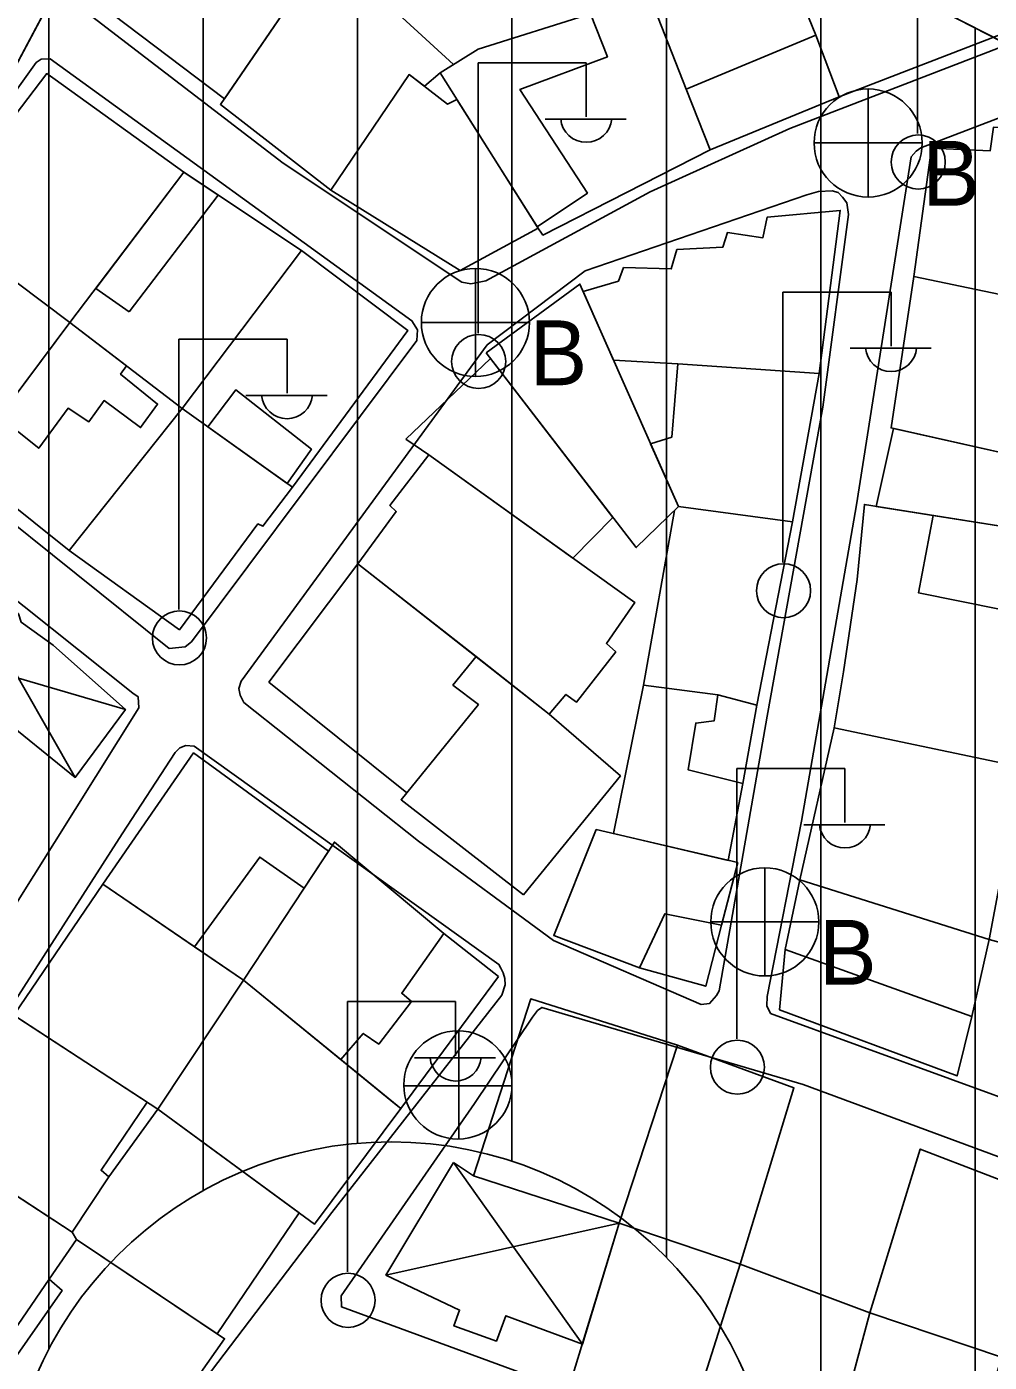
# Model space of a CAD drawing. Extents: x 417997 to 421451, y 4451742 to 4455216.
# Drawn here: x 420493.9 to 420556.2, y 4453101.3 to 4453187.8 of the extents above; entities that cross this region are included whole.
import ezdxf

# ---------------------------------------------------------------- set-up
doc = ezdxf.new("R2010")
doc.units = 0
for name, color, linetype in [('ADAKENARI', 7, 'Continuous'), ('B_Mesken', 7, 'Continuous'), ('B_Sundurma', 7, 'Continuous'), ('B_Teras', 7, 'Continuous'), ('PL_KON_MEV_350', 7, 'Continuous'), ('S_Elektrik_Diregi', 7, 'Continuous'), ('S_Rogar_Kapagi', 7, 'Continuous'), ('S_Rogar_Kapagi_Buski', 7, 'Continuous'), ('SM_DAIRE', 7, 'Continuous'), ('TR_ORTAYOGUNKONUT', 7, 'Continuous'), ('Yol_Sose', 7, 'Continuous')]:
    doc.layers.add(name, color=color, linetype=linetype)

msp = doc.modelspace()

# ---------------------------------------------------------------- linework, layer by layer
at = {"layer": 'ADAKENARI'}
for p, q in [((420516.389, 4453207.616), (420591.971, 4453168.947)), ((420516.389, 4453207.616), (420591.971, 4453168.947)), ((420419.189, 4453046.472), (420502.784, 4453203.345)), ((420419.189, 4453046.472), (420502.784, 4453203.345))]:
    msp.add_line(p, q, dxfattribs=at)
at = {"layer": 'B_Mesken'}
for points in [[(420544.97, 4453187.253), (420546.476, 4453183.24), (420565.982, 4453190.805), (420558.728, 4453201.129), (420541.923, 4453194.862), (420542.127, 4453194.246)], [(420505.363, 4453197.459), (420512.862, 4453192.184), (420506.669, 4453183.13), (420499.425, 4453188.594)], [(420546.476, 4453183.24), (420538.129, 4453179.815), (420536.572, 4453183.749), (420533.813, 4453190.799), (420542.127, 4453194.246), (420544.97, 4453187.253)], [(420513.569, 4453177.204), (420506.413, 4453182.755), (420513.313, 4453192.844), (420521.493, 4453185.335), (420520.637, 4453184.796), (420519.615, 4453183.931), (420518.626, 4453184.69)], [(420530.368, 4453188.613), (420529.966, 4453189.306), (420533.813, 4453190.799), (420536.572, 4453183.749), (420538.129, 4453179.815), (420527.297, 4453174.299), (420526.914, 4453174.836), (420520.637, 4453184.796), (420523.095, 4453186.342)], [(420487.896, 4453175.221), (420496.659, 4453168.631), (420504.048, 4453178.364), (420495.16, 4453184.752)], [(420526.979, 4453174.745), (420521.925, 4453172.006), (420513.569, 4453177.204), (420518.626, 4453184.69), (420521.107, 4453182.784), (420521.722, 4453183.075)], [(420551.321, 4453171.619), (420552.447, 4453179.919), (420556.247, 4453179.745), (420556.466, 4453181.282), (420560.288, 4453181.025), (420560.465, 4453182.303), (420566.016, 4453182.699), (420564.048, 4453172.31), (420562.273, 4453172.802), (420561.459, 4453169.51)], [(420511.653, 4453173.294), (420504.048, 4453178.364), (420496.659, 4453168.631), (420503.938, 4453163.078)], [(420536.023, 4453165.966), (420531.863, 4453166.21), (420529.891, 4453170.657), (420532.185, 4453171.327), (420532.518, 4453172.192), (420535.605, 4453172.109), (420535.975, 4453173.361), (420538.942, 4453173.513), (420539.24, 4453174.461), (420541.541, 4453174.124), (420541.816, 4453175.469), (420546.543, 4453175.894), (420545.182, 4453165.339)], [(420480.941, 4453166.126), (420484.891, 4453163.176), (420484.562, 4453162.738), (420489.341, 4453159.044), (420489.731, 4453159.379), (420496.659, 4453168.631), (420487.896, 4453175.221), (420484.848, 4453171.536)], [(420503.938, 4453163.078), (420511.079, 4453157.983), (420518.541, 4453168.13), (420511.653, 4453173.294)], [(420561.459, 4453169.51), (420562.504, 4453169.372), (420560.991, 4453159.31), (420549.837, 4453161.811), (420551.321, 4453171.619)], [(420523.623, 4453166.667), (420529.684, 4453171.124), (420536.069, 4453156.722), (420533.334, 4453154.066)], [(420489.731, 4453159.379), (420496.623, 4453153.879), (420503.938, 4453163.078), (420496.659, 4453168.631)], [(420518.426, 4453161.091), (420523.901, 4453166.307), (420531.829, 4453156.019), (420529.222, 4453153.391), (420519.895, 4453160.063)], [(420536.069, 4453156.722), (420543.448, 4453155.735), (420545.182, 4453165.339), (420536.023, 4453165.966), (420535.64, 4453161.225), (420534.266, 4453160.788)], [(420511.079, 4453157.983), (420509.159, 4453155.447), (420508.838, 4453155.603), (420503.756, 4453148.75), (420496.623, 4453153.879), (420503.938, 4453163.078)], [(420548.881, 4453156.737), (420549.996, 4453161.776), (420560.991, 4453159.31), (420560.441, 4453156.651), (420561.222, 4453156.555), (420561.017, 4453154.808)], [(420515.313, 4453153.02), (420527.703, 4453143.282), (420528.78, 4453144.56), (420529.463, 4453144.051), (420532.009, 4453147.324), (420531.404, 4453147.869), (420533.255, 4453150.505), (420519.895, 4453160.063), (420517.39, 4453156.802), (420517.791, 4453156.4)], [(420561.017, 4453154.808), (420548.112, 4453156.86), (420547.634, 4453151.994), (420546.748, 4453146.022), (420546.15, 4453142.407), (420557.048, 4453140.117), (420557.41, 4453142.806), (420558.643, 4453143.019), (420559.281, 4453147.637), (420560.77, 4453147.411), (420561.669, 4453152.913), (420560.813, 4453153.073)], [(420541.147, 4453143.868), (420543.448, 4453155.735), (420536.069, 4453156.722), (420535.815, 4453156.476), (420533.799, 4453145.155), (420538.611, 4453144.528)], [(420515.313, 4453153.02), (420509.55, 4453145.358), (420518.487, 4453138.193), (420523.113, 4453143.909), (420521.46, 4453145.17), (420522.961, 4453147.009)], [(420526.025, 4453131.585), (420532.312, 4453139.284), (420527.703, 4453143.282), (420522.961, 4453147.009), (420521.46, 4453145.17), (420523.113, 4453143.909), (420518.487, 4453138.193), (420518.111, 4453137.748)], [(420540.234, 4453138.797), (420541.147, 4453143.868), (420538.611, 4453144.528), (420533.799, 4453145.155), (420531.857, 4453135.551), (420539.283, 4453133.819)], [(420546.15, 4453142.407), (420543.938, 4453132.55), (420556.199, 4453128.706), (420556.881, 4453132.369), (420557.91, 4453137.708), (420558.738, 4453137.532), (420559.1, 4453139.279), (420557.048, 4453140.117)], [(420513.405, 4453134.417), (420504.673, 4453140.773), (420498.786, 4453132.273), (420504.74, 4453128.217), (420507.903, 4453126.062), (420511.823, 4453132.015)], [(420570.483, 4453135.039), (420569.71, 4453130.396), (420568.314, 4453125.562), (420564.654, 4453126.379), (420556.199, 4453128.706), (420556.881, 4453132.369), (420557.91, 4453137.708), (420558.738, 4453137.532), (420564.561, 4453136.291)], [(420538.86, 4453129.624), (420537.839, 4453125.674), (420533.543, 4453126.859), (420527.994, 4453128.961), (420530.744, 4453135.811), (420539.913, 4453133.672)], [(420524.411, 4453126.292), (420518.094, 4453117.759), (420514.215, 4453120.918), (420507.903, 4453126.062), (420511.823, 4453132.015), (420513.788, 4453135), (420520.886, 4453129.091)], [(420542.985, 4453128.052), (420542.624, 4453124.141), (420554.115, 4453119.861), (420555.069, 4453123.715), (420556.199, 4453128.706), (420543.938, 4453132.55)], [(420502.352, 4453117.72), (420493.034, 4453123.8), (420498.786, 4453132.273), (420507.903, 4453126.062)], [(420507.903, 4453126.062), (420502.352, 4453117.72), (420512.505, 4453110.277), (420518.094, 4453117.759), (420517.69, 4453118.085)], [(420532.233, 4453110.331), (420522.807, 4453113.395), (420526.501, 4453124.844), (420536.012, 4453121.851)], [(420493.286, 4453123.635), (420488.065, 4453115.456), (420496.808, 4453109.748), (420499.175, 4453113.325), (420498.681, 4453113.761), (420501.656, 4453118.174)], [(420532.233, 4453110.331), (420536.012, 4453121.851), (420543.552, 4453119.09), (420540.065, 4453107.668)], [(420511.506, 4453111.01), (420506.205, 4453103.169), (420497.085, 4453109.284), (420496.808, 4453109.748), (420499.175, 4453113.325), (420502.352, 4453117.72)], [(420488.51, 4453115.165), (420483.375, 4453106.232), (420491.572, 4453101.238), (420495.321, 4453106.695), (420497.085, 4453109.284), (420496.808, 4453109.748)], [(420548.462, 4453104.526), (420556.983, 4453101.665), (420560.478, 4453111.754), (420551.727, 4453115.131)], [(420528.936, 4453099.519), (420536.514, 4453096.673), (420536.651, 4453096.93), (420540.065, 4453107.668), (420532.233, 4453110.331)], [(420501.201, 4453095.081), (420506.682, 4453102.849), (420497.085, 4453109.284), (420495.321, 4453106.695), (420496.15, 4453105.979), (420492.475, 4453100.689), (420495.779, 4453098.678)], [(420548.462, 4453104.526), (420540.065, 4453107.668), (420536.651, 4453096.93), (420545.466, 4453093.981), (420545.722, 4453094.31)], [(420556.983, 4453101.665), (420554.095, 4453091.451), (420545.722, 4453094.31), (420548.462, 4453104.526)]]:
    msp.add_lwpolyline(points, close=True, dxfattribs=at)
at = {"layer": 'B_Sundurma'}
for p, q in [((420497.012, 4453139.191), (420489.625, 4453152.082)), ((420486.664, 4453147.55), (420500.254, 4453143.586)), ((420521.492, 4453114.256), (420529.846, 4453102.503)), ((420517.128, 4453106.974), (420532.233, 4453110.331))]:
    msp.add_line(p, q, dxfattribs=at)
for points in [[(420486.664, 4453147.55), (420497.012, 4453139.191), (420500.254, 4453143.586), (420495.585, 4453147.748), (420493.497, 4453149.233), (420493.331, 4453149.777), (420490.827, 4453151.58), (420490.153, 4453151.679), (420489.625, 4453152.082)], [(420521.492, 4453114.256), (420517.128, 4453106.974), (420521.9, 4453104.705), (420521.531, 4453103.68), (420524.285, 4453102.7), (420524.894, 4453104.332), (420529.846, 4453102.503), (420532.233, 4453110.331), (420522.807, 4453113.395)]]:
    msp.add_lwpolyline(points, close=True, dxfattribs=at)
at = {"layer": 'B_Teras'}
for points in [[(420533.813, 4453190.799), (420536.572, 4453183.749), (420544.97, 4453187.253), (420542.127, 4453194.246)], [(420520.637, 4453184.796), (420523.095, 4453186.342), (420530.368, 4453188.613), (420531.473, 4453185.832), (420525.807, 4453183.72), (420530.177, 4453177.024), (420526.914, 4453174.836)], [(420500.499, 4453169.321), (420498.345, 4453170.851), (420504.048, 4453178.364), (420506.272, 4453176.881)], [(420484.562, 4453162.738), (420489.341, 4453159.044), (420489.731, 4453159.379), (420496.659, 4453168.631), (420487.896, 4453175.221), (420484.848, 4453171.536), (420488.41, 4453168.678), (420486.801, 4453166.657), (420487.268, 4453166.339)], [(420500.325, 4453165.835), (420499.941, 4453165.287), (420502.342, 4453163.36), (420501.241, 4453161.834), (420498.876, 4453163.585), (420497.894, 4453162.219), (420496.542, 4453163.092), (420494.644, 4453160.5), (420492.087, 4453162.525), (420496.659, 4453168.631)], [(420505.601, 4453161.892), (420507.403, 4453164.279), (420512.3, 4453160.438), (420510.735, 4453158.228)], [(420552.554, 4453156.153), (420551.625, 4453151.129), (420559.643, 4453149.514), (420560.533, 4453154.885)], [(420531.857, 4453135.551), (420533.799, 4453145.155), (420538.611, 4453144.528), (420538.377, 4453142.852), (420537.194, 4453142.71), (420536.705, 4453139.68), (420540.234, 4453138.797), (420539.283, 4453133.819)], [(420527.994, 4453128.961), (420533.543, 4453126.859), (420535.188, 4453130.368), (420538.86, 4453129.624), (420539.913, 4453133.672), (420530.744, 4453135.811)], [(420507.903, 4453126.062), (420513.788, 4453135), (420520.886, 4453129.091), (420518.156, 4453125.211), (420518.775, 4453124.687), (420516.66, 4453121.927), (420515.662, 4453122.612), (420514.215, 4453120.918)], [(420511.823, 4453132.015), (420508.954, 4453134.029), (420504.74, 4453128.217), (420507.903, 4453126.062)], [(420543.938, 4453132.55), (420542.985, 4453128.052), (420555.069, 4453123.715), (420556.199, 4453128.706)]]:
    msp.add_lwpolyline(points, close=True, dxfattribs=at)
at = {"layer": 'PL_KON_MEV_350'}
msp.add_lwpolyline([(420419.189, 4453046.472), (420502.784, 4453203.345), (420516.389, 4453207.616), (420591.971, 4453168.947), (420594.449, 4453167.443), (420596.684, 4453165.597), (420598.628, 4453163.447), (420600.241, 4453161.039), (420601.489, 4453158.423), (420602.346, 4453155.653), (420602.794, 4453152.789), (420602.822, 4453149.891), (420602.432, 4453147.019), (420593.615, 4453105.17), (420577.398, 4453109.803), (420569.039, 4453084.88)], dxfattribs=at)
at = {"layer": 'S_Elektrik_Diregi'}
for p, q in [((420551.559, 4453180.867), (420551.559, 4453198.367)), ((420523.096, 4453167.951), (420523.096, 4453185.451)), ((420523.096, 4453185.451), (420530.096, 4453185.451)), ((420530.096, 4453181.951), (420530.096, 4453185.451)), ((420527.436, 4453181.811), (420532.686, 4453181.811)), ((420542.839, 4453153.113), (420542.839, 4453170.613)), ((420542.839, 4453170.613), (420549.839, 4453170.613)), ((420549.839, 4453167.113), (420549.839, 4453170.613)), ((420503.721, 4453150.056), (420503.721, 4453167.556)), ((420503.721, 4453167.556), (420510.721, 4453167.556)), ((420510.721, 4453164.056), (420510.721, 4453167.556)), ((420547.179, 4453166.973), (420552.429, 4453166.973)), ((420508.061, 4453163.916), (420513.311, 4453163.916)), ((420539.851, 4453122.266), (420539.85, 4453139.766)), ((420539.85, 4453139.766), (420546.851, 4453139.766)), ((420546.851, 4453136.266), (420546.851, 4453139.766)), ((420544.191, 4453136.126), (420549.441, 4453136.126)), ((420514.64, 4453107.172), (420514.64, 4453124.672)), ((420514.64, 4453124.672), (420521.64, 4453124.672)), ((420521.64, 4453121.172), (420521.64, 4453124.672)), ((420518.98, 4453121.032), (420524.23, 4453121.032))]:
    msp.add_line(p, q, dxfattribs=at)
for centre in [(420551.595, 4453179.031), (420523.132, 4453166.116), (420542.875, 4453151.277), (420503.757, 4453148.221), (420539.886, 4453120.43), (420514.676, 4453105.337)]:
    msp.add_circle(centre, 1.75, dxfattribs=at)
for centre in [(420530.097, 4453181.964), (420549.839, 4453167.126), (420510.722, 4453164.069), (420546.851, 4453136.279), (420521.64, 4453121.185)]:
    msp.add_arc(centre, 1.658, 184.83843, 355.14641, dxfattribs=at)
at = {"layer": 'S_Rogar_Kapagi'}
for p, q in [((420521.842, 4453115.751), (420521.842, 4453122.751)), ((420518.272, 4453119.216), (420525.272, 4453119.216))]:
    msp.add_line(p, q, dxfattribs=at)
msp.add_circle((420521.788, 4453119.28), 3.5, dxfattribs=at)
at = {"layer": 'S_Rogar_Kapagi_Buski'}
for p, q in [((420548.351, 4453183.763), (420548.351, 4453176.763)), ((420544.851, 4453180.263), (420551.851, 4453180.263)), ((420522.921, 4453172.143), (420522.921, 4453165.143)), ((420519.421, 4453168.643), (420526.421, 4453168.643)), ((420541.661, 4453133.333), (420541.661, 4453126.333)), ((420538.161, 4453129.833), (420545.161, 4453129.833))]:
    msp.add_line(p, q, dxfattribs=at)
for centre in [(420548.351, 4453180.263), (420522.921, 4453168.643), (420541.661, 4453129.833)]:
    msp.add_circle(centre, 3.5, dxfattribs=at)
at = {"layer": 'SM_DAIRE'}
msp.add_circle((420517.455, 4453090.595), 25, dxfattribs=at)
msp.add_circle((420517.455, 4453090.595), 25, dxfattribs=at)
at = {"layer": 'TR_ORTAYOGUNKONUT'}
for p, q in [((420515.289, 4453115.5), (420515.289, 4453207.27)), ((420515.289, 4453115.5), (420515.289, 4453207.27)), ((420505.289, 4453112.434), (420505.289, 4453204.132)), ((420505.289, 4453112.434), (420505.289, 4453204.132)), ((420525.289, 4453114.336), (420525.289, 4453203.063)), ((420525.289, 4453114.336), (420525.289, 4453203.063)), ((420535.289, 4453108.115), (420535.289, 4453197.947)), ((420535.289, 4453108.115), (420535.289, 4453197.947)), ((420545.289, 4452950.24), (420545.289, 4453192.83)), ((420545.289, 4452950.24), (420545.289, 4453192.83)), ((420495.289, 4453102.155), (420495.289, 4453189.28)), ((420495.289, 4453102.155), (420495.289, 4453189.28)), ((420555.289, 4453043.883), (420555.289, 4453187.714)), ((420555.289, 4453043.883), (420555.289, 4453187.714))]:
    msp.add_line(p, q, dxfattribs=at)
at = {"layer": 'Yol_Sose'}
for points in [[(420618.575, 4453201.625), (420606.089, 4453203.882), (420605.093, 4453203.936), (420603.778, 4453203.803), (420602.311, 4453203.468), (420600.643, 4453202.885), (420592.213, 4453199.828), (420571.112, 4453191.949), (420543.276, 4453181.203), (420534.248, 4453177.107), (420523.599, 4453171.338), (420522.618, 4453171.148), (420522.05, 4453171.243), (420510.471, 4453178.956), (420493.982, 4453191.626), (420479.091, 4453202.152), (420463.28, 4453213.553)], [(420569.126, 4453186.664), (420577.429, 4453189.438), (420577.983, 4453189.431), (420578.515, 4453189.169), (420578.802, 4453188.88), (420579.542, 4453187.922), (420579.685, 4453187.372), (420578.279, 4453175.484), (420574.541, 4453154.423), (420570.352, 4453129.879), (420566.648, 4453115.942), (420565.92, 4453115.406), (420565.26, 4453115.453), (420542.036, 4453123.911), (420541.788, 4453124.399), (420541.811, 4453125.013), (420544.029, 4453136.351), (420547.59, 4453156.828), (420551.145, 4453179.368), (420551.472, 4453179.74), (420551.774, 4453179.938), (420564.799, 4453184.93)], [(420486.803, 4453174.745), (420494.473, 4453185.467), (420494.808, 4453185.681), (420495.384, 4453185.721), (420518.805, 4453168.757), (420519.174, 4453168.172), (420519.119, 4453167.478), (420504.545, 4453147.971), (420504.116, 4453147.633), (420503.097, 4453147.525), (420491.028, 4453157.21)], [(420519.236, 4453135.06), (420507.919, 4453144.047), (420507.677, 4453144.507), (420507.603, 4453144.95), (420507.745, 4453145.413), (420523.693, 4453167.202), (420530.027, 4453171.992), (420544.382, 4453176.899), (420545.136, 4453177.115), (420546.034, 4453177.161), (420546.405, 4453177.05), (420546.697, 4453176.763), (420546.964, 4453176.389), (420547.081, 4453175.641), (420545.428, 4453163.169), (420541.823, 4453143.164)], [(420428.256, 4453068.526), (420439.089, 4453093.436), (420446.906, 4453110.403), (420468.532, 4453146.936), (420478.231, 4453161.6), (420478.555, 4453161.875), (420478.97, 4453161.943), (420479.601, 4453161.468), (420500.733, 4453144.641), (420501.078, 4453144.408), (420501.13, 4453143.704), (420491.52, 4453128.388), (420471.911, 4453092.409), (420459.603, 4453063.39), (420451.58, 4453046.307)], [(420541.823, 4453143.164), (420538.707, 4453125.373), (420538.534, 4453125.08), (420538.086, 4453124.562), (420537.535, 4453124.481), (420527.977, 4453128.623), (420519.236, 4453135.06)], [(420500.056, 4453135.546), (420503.485, 4453140.812), (420503.772, 4453141.111), (420504.179, 4453141.261), (420504.709, 4453141.222), (420524.442, 4453127.088), (420524.575, 4453126.837), (420524.629, 4453126.719), (420524.713, 4453126.545), (420524.818, 4453126.161), (420524.842, 4453125.768), (420524.639, 4453125.086), (420513.633, 4453111.02), (420494.818, 4453086.3)], [(420454.175, 4453044.248), (420462.402, 4453066.135), (420466.788, 4453075.722), (420476.529, 4453095.43), (420487.835, 4453116.518), (420500.056, 4453135.546)], [(420526.609, 4453123.665), (420526.948, 4453124.109), (420527.227, 4453124.295), (420544.156, 4453119.308), (420562.636, 4453112.475), (420576.741, 4453106.987), (420577.031, 4453106.767), (420576.984, 4453105.756), (420575.469, 4453096.421), (420573.292, 4453085.512), (420572.786, 4453085.172), (420572.267, 4453085.197), (420564.179, 4453087.55), (420538.176, 4453096.126), (420514.243, 4453104.911), (420514.232, 4453105.627), (420522.873, 4453118.081)], [(420522.873, 4453118.081), (420526.609, 4453123.665)]]:
    msp.add_lwpolyline(points, dxfattribs=at)

# ---------------------------------------------------------------- texts
at = {"layer": 'S_Rogar_Kapagi_Buski'}
for p in [(420551.851, 4453176.199), (420526.421, 4453164.579), (420545.161, 4453125.768)]:
    msp.add_text('B', height=4.2, dxfattribs=at).set_placement(p)

doc.saveas('drawing.dxf')
